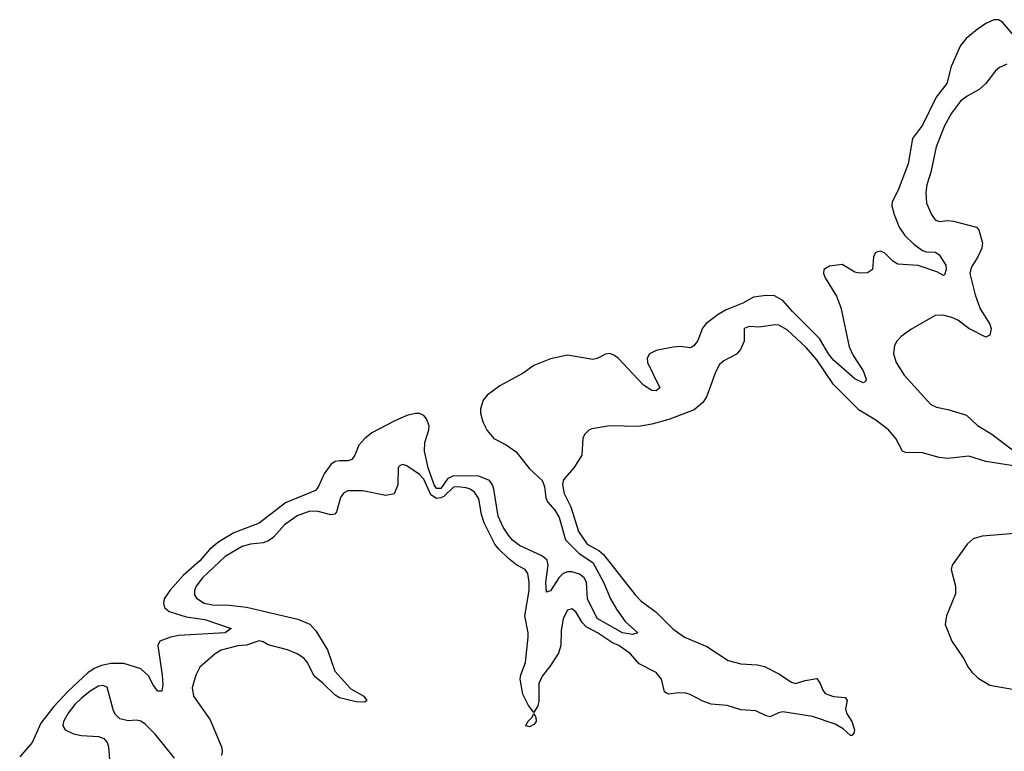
# Model space of a CAD drawing. Header units: inches. Extents: x 1384664 to 1536621, y 460766 to 646467.
# Tile 371 of 488: x 1413417 to 1418078, y 600569 to 604032. Entities that reach past the tile are written whole.
import ezdxf

# ---------------------------------------------------------------- set-up
doc = ezdxf.new("R2010")
doc.units = ezdxf.units.IN
doc.header["$MEASUREMENT"] = 0
doc.layers.add('B4610', color=7, linetype='Continuous')

msp = doc.modelspace()

# ---------------------------------------------------------------- linework, layer by layer
at = {"layer": 'B4610', "color": 5}
for points, elevation in [([(1418138.6, 603938.6), (1418070, 604019.4), (1418050, 604030.9), (1418028.3, 604031.7), (1417990, 604013.3), (1417950, 603984.5), (1417897.7, 603942.3), (1417870.1, 603909.9), (1417825.6, 603810), (1417805.8, 603730), (1417755.4, 603664.6), (1417690, 603532.6), (1417643.6, 603470), (1417623.2, 603350), (1417575.7, 603224.3), (1417547.5, 603170), (1417544.7, 603150), (1417555.8, 603110), (1417580.6, 603050), (1417606.7, 603010), (1417649.5, 602970), (1417690, 602940.1), (1417710, 602932.6), (1417751.4, 602931.4), (1417770, 602919.5), (1417800.3, 602870), (1417803.1, 602850), (1417795.1, 602824.9), (1417790, 602821.6), (1417758.1, 602838.1), (1417670, 602867.8), (1417573.9, 602873.9), (1417549.4, 602889.4), (1417510, 602928.5), (1417490, 602936.1), (1417468.5, 602930), (1417458.9, 602910), (1417454, 602850), (1417430, 602833.3), (1417390, 602832.1), (1417370, 602836.8), (1417310, 602872.8), (1417250, 602865.6), (1417223.8, 602850), (1417222.6, 602830), (1417229.1, 602810), (1417283.7, 602723.7), (1417304.6, 602670), (1417343, 602483), (1417362.6, 602442.6), (1417408.9, 602370), (1417423.8, 602330), (1417421, 602319), (1417410, 602312.3), (1417370, 602331.5), (1417270, 602419.5), (1417244.9, 602450), (1417203.4, 602523.4), (1417075.7, 602650), (1417030, 602701.9), (1416990, 602724.6), (1416950, 602726.9), (1416890, 602719), (1416840.2, 602690), (1416761.1, 602658.9), (1416723.1, 602636.9), (1416666.9, 602593.1), (1416648.4, 602571.6), (1416627.1, 602512.9), (1416610, 602489.8), (1416597.9, 602482.1), (1416590, 602478.2), (1416544.4, 602484.4), (1416510, 602482.1), (1416430, 602465.8), (1416397.5, 602450), (1416387.1, 602430), (1416388.9, 602410), (1416446.7, 602290), (1416430, 602274.7), (1416410, 602277.4), (1416370, 602301.2), (1416250, 602429.9), (1416230, 602444.5), (1416210, 602451.3), (1416190, 602448.2), (1416150, 602428.9), (1416130, 602424.1), (1416010, 602443.2), (1415930, 602426.3), (1415850, 602394.3), (1415800.7, 602359.3), (1415690, 602299), (1415630, 602254.3), (1415610, 602230.6), (1415597.7, 602190), (1415598.5, 602170), (1415608.8, 602128.8), (1415630, 602088), (1415661.2, 602050), (1415718.9, 602019), (1415766.3, 601986.3), (1415830, 601905.9), (1415890, 601850.1), (1415901.6, 601821.6), (1415908, 601768), (1415916.1, 601750), (1415950.1, 601710), (1415970, 601675), (1416001.1, 601570), (1416065.8, 601505.8), (1416130, 601463.4), (1416180.9, 601370), (1416212.9, 601290), (1416241.6, 601241.6), (1416283.6, 601183.6), (1416343, 601130), (1416317.4, 601122.6), (1416269.8, 601130), (1416150, 601197.4), (1416105.3, 601290), (1416099.7, 601370), (1416088.6, 601390), (1416066.7, 601406.7), (1416030, 601417.9), (1416010, 601418.5), (1415990, 601411.2), (1415969.2, 601390.8), (1415930, 601328.9), (1415910, 601322.9), (1415906.8, 601370), (1415917.9, 601450), (1415913, 601473), (1415892.4, 601492.4), (1415783, 601543), (1415748.9, 601568.9), (1415730, 601591.3), (1415705.6, 601630), (1415681.2, 601681.2), (1415660.8, 601810), (1415655.3, 601830), (1415640.4, 601850), (1415590, 601870.7), (1415470, 601873.5), (1415441.9, 601858.1), (1415410, 601813.2), (1415390, 601813.1), (1415378.3, 601830), (1415350.7, 601910), (1415332.9, 601990), (1415334.3, 602030), (1415353.6, 602090), (1415354.6, 602110), (1415342, 602142), (1415330, 602158.5), (1415310, 602167.9), (1415290, 602168.4), (1415250, 602158.5), (1415190, 602132.3), (1415083.6, 602076.4), (1415050.2, 602050), (1415021.9, 602018.1), (1415002.6, 601970), (1414989.4, 601950.6), (1414970, 601944.2), (1414930, 601944.4), (1414910, 601939.9), (1414890, 601927), (1414857.3, 601882.7), (1414830, 601819.1), (1414816.5, 601803.5), (1414675.3, 601744.7), (1414550, 601648.2), (1414430, 601602.3), (1414358.8, 601561.2), (1414315.8, 601524.2), (1414268.8, 601470), (1414190, 601400.4), (1414127.4, 601330), (1414100.7, 601290), (1414097.2, 601270), (1414102.6, 601250), (1414124.1, 601230), (1414205.5, 601205.5), (1414292.8, 601192.8), (1414417.3, 601150), (1414390, 601129.4), (1414170, 601117.5), (1414130.6, 601109.4), (1414080.3, 601090), (1414070.3, 601070), (1414091, 600929), (1414094.1, 600885.9), (1414090, 600854), (1414070, 600853.3), (1414050, 600881.3), (1414027, 600927), (1413990, 600958.7), (1413910, 600984.1), (1413850, 600985.4), (1413804.4, 600975.6), (1413770, 600960.7), (1413739.6, 600940.4), (1413646.2, 600853.8), (1413578.1, 600781.9), (1413517.4, 600702.6), (1413476.5, 600610), (1413416.7, 600543.3)], 660), ([(1418090, 603821.1), (1418055.2, 603804.8), (1418036.5, 603790), (1417990.3, 603730), (1417958.5, 603701.5), (1417902.2, 603670), (1417870, 603646.3), (1417827.6, 603590), (1417795, 603530), (1417755.3, 603430), (1417729.4, 603310), (1417711, 603250), (1417706.2, 603213.8), (1417710, 603164), (1417732.8, 603110), (1417750, 603084.9), (1417770, 603077.2), (1417810, 603080.8), (1417838, 603078), (1417945.5, 603050), (1417957.2, 603037.2), (1417974.2, 602974.2), (1417971.3, 602950), (1417953.2, 602910), (1417921.3, 602858.7), (1417914.3, 602830), (1417940.5, 602730), (1417963.3, 602663.3), (1418009.1, 602590), (1418014.9, 602570), (1418010, 602539), (1417990, 602529.6), (1417910, 602570.7), (1417857.2, 602610), (1417830, 602621.8), (1417786.5, 602633.5), (1417750, 602632.4), (1417634.7, 602565.3), (1417590, 602532), (1417569.1, 602510.9), (1417557.6, 602490), (1417554, 602450), (1417565.2, 602410), (1417603.8, 602350), (1417730, 602211), (1417757.4, 602197.4), (1417810, 602187.1), (1417899.5, 602159.5), (1417951.2, 602111.2), (1418018.7, 602070), (1418116.6, 601996.6)], 680), ([(1418170, 601911.8), (1417990, 601941.1), (1417910, 601965.8), (1417810, 601954.2), (1417770, 601960.2), (1417690, 601981.2), (1417610, 601983.6), (1417595.4, 601990), (1417564.3, 602050), (1417529.9, 602090), (1417470, 602136.6), (1417390, 602184.4), (1417270, 602305.8), (1417190, 602421.3), (1417140.6, 602480.6), (1417050, 602563.2), (1417010, 602586), (1416992.5, 602587.5), (1416916.3, 602576.3), (1416870, 602579.5), (1416846.8, 602570), (1416847, 602510), (1416828.8, 602470), (1416810, 602448.2), (1416750, 602417.3), (1416730, 602400.5), (1416710, 602363.6), (1416669.6, 602250.4), (1416650, 602220.4), (1416610, 602185.8), (1416490, 602139.8), (1416410, 602117.7), (1416346.3, 602106.3), (1416210, 602109.3), (1416125.2, 602094.8), (1416110.7, 602089.3), (1416090, 602068), (1416082.8, 602050), (1416077.3, 601970), (1416040.3, 601910), (1415997.9, 601862.1), (1415990.2, 601850), (1415986.7, 601830), (1415994.5, 601790), (1416025.8, 601725.8), (1416062.4, 601610), (1416102.7, 601550), (1416158.9, 601518.9), (1416181, 601501), (1416330, 601310.1), (1416358.9, 601278.9), (1416428.7, 601228.7), (1416508.5, 601148.5), (1416564.2, 601110), (1416670, 601065.6), (1416770, 600999.2), (1416830, 600983.2), (1416910, 600977.7), (1416942.8, 600970), (1417010, 600936), (1417070, 600896.9), (1417090, 600890.3), (1417135.7, 600904.3), (1417190, 600913.4), (1417206.7, 600890), (1417218.3, 600858.3), (1417230, 600842.3), (1417270, 600828.1), (1417323.8, 600823.8), (1417334.4, 600810), (1417326.7, 600770), (1417330.3, 600750), (1417355.3, 600710), (1417368.4, 600670), (1417365.5, 600654.5), (1417355.5, 600644.5), (1417350, 600643.7), (1417315, 600675), (1417277.5, 600697.5), (1417170, 600733.4), (1417030, 600756.4), (1417008.1, 600751.9), (1416970, 600732.3), (1416950, 600736.2), (1416901, 600761), (1416830, 600766), (1416765.9, 600785.9), (1416690, 600791.4), (1416650, 600806.3), (1416590, 600838.5), (1416570, 600843.6), (1416534.9, 600845.1), (1416490, 600839.3), (1416482.4, 600842.4), (1416469.8, 600850), (1416454.3, 600910), (1416430, 600942.2), (1416350, 600982.7), (1416308.1, 601030), (1416252.4, 601070), (1416222.8, 601082.8), (1416151.5, 601130), (1416098.2, 601158.2), (1416079.1, 601179.1), (1416050, 601229.8), (1416030, 601243.5), (1416010, 601236.9), (1415990, 601198), (1415980.2, 601139.8), (1415978.5, 601070), (1415966.8, 601033.2), (1415926.4, 600970), (1415890, 600924.7), (1415873.8, 600890), (1415874.2, 600805.8), (1415870, 600783.7), (1415850, 600752.3), (1415825.4, 600785.4), (1415798.8, 600838.8), (1415786, 600910), (1415788.7, 600931.3), (1415810.5, 600990), (1415823.4, 601110), (1415823.6, 601130), (1415808.7, 601210), (1415828.1, 601330), (1415829, 601369), (1415822, 601410), (1415808.9, 601428.9), (1415770, 601449.8), (1415730, 601481), (1415685.1, 601525.1), (1415666.2, 601550), (1415616, 601650), (1415603.2, 601690), (1415590, 601764.7), (1415570, 601795), (1415550, 601809.1), (1415530, 601815.3), (1415490, 601821.1), (1415470, 601818.9), (1415424.6, 601775.4), (1415410, 601768.1), (1415390, 601765.8), (1415362.5, 601782.5), (1415330, 601857), (1415310, 601879.8), (1415250, 601919.5), (1415230, 601926), (1415218, 601922), (1415208.5, 601911.5), (1415207.2, 601830), (1415190, 601788), (1415150, 601780.4), (1415041.3, 601801.3), (1414970, 601802.3), (1414949.6, 601790.4), (1414935.4, 601770), (1414917, 601703), (1414908.6, 601691.4), (1414890, 601688.2), (1414830, 601704.3), (1414790, 601705.4), (1414730, 601682.8), (1414670, 601640.5), (1414617.9, 601582.1), (1414595.2, 601564.8), (1414570, 601556.2), (1414510, 601549.1), (1414470, 601538.5), (1414388.7, 601491.3), (1414281.7, 601390), (1414251.4, 601350), (1414244.4, 601330), (1414245, 601310), (1414254.2, 601294.2), (1414290.4, 601270), (1414330, 601262.9), (1414410, 601261.3), (1414490, 601251.7), (1414733.8, 601193.8), (1414790, 601170.9), (1414819.3, 601139.3), (1414874.4, 601050), (1414908.4, 600948.4), (1414984.8, 600864.8), (1415046.4, 600830), (1415059.5, 600810), (1415050, 600802), (1415010, 600803.5), (1414930, 600821.7), (1414910, 600834), (1414851.6, 600891.6), (1414810, 600925.2), (1414779.1, 600990), (1414761.9, 601010), (1414730.4, 601030.4), (1414684.4, 601050), (1414593, 601073), (1414570, 601086.9), (1414550, 601091.9), (1414490, 601071.3), (1414450, 601067.9), (1414370, 601048.2), (1414341.5, 601030), (1414270, 600967.8), (1414250.2, 600930), (1414233.8, 600870), (1414239.3, 600830), (1414317.9, 600717.9), (1414372.2, 600590), (1414375.8, 600570), (1414372.8, 600550)], 680), ([(1418184.9, 601604.9), (1417973.3, 601586.7), (1417930, 601575.1), (1417901.6, 601550), (1417830.5, 601450), (1417826, 601430), (1417846.3, 601350), (1417846, 601314), (1417804.2, 601210), (1417797.7, 601170), (1417830, 601090.4), (1417886.4, 601006.4), (1417906.9, 600966.9), (1417923.7, 600943.7), (1417954.6, 600914.6), (1418010, 600882.6), (1418170, 600853.7)], 720), ([(1414150, 600536.7), (1414058.5, 600650), (1414010, 600697.8), (1413990, 600712.3), (1413970, 600716.9), (1413930, 600712.8), (1413890, 600723), (1413870, 600743.6), (1413861.3, 600761.3), (1413830, 600872.4), (1413810, 600881.2), (1413790, 600877.4), (1413750, 600853.1), (1413710, 600820.7), (1413677.4, 600790), (1413645.7, 600750), (1413623.5, 600710), (1413621.1, 600690), (1413632.2, 600670), (1413672.1, 600652.1), (1413710, 600643.7), (1413790, 600639), (1413815.5, 600630), (1413831.2, 600611.2), (1413836.5, 600590), (1413841.1, 600530)], 680)]:
    msp.add_lwpolyline(points, dxfattribs=dict(at, elevation=elevation))
at = {"layer": 'B4610', "color": 5, "elevation": 680}
msp.add_lwpolyline([(1415830, 600685.4), (1415812, 600690), (1415821.6, 600710), (1415842, 600730), (1415850, 600747.3), (1415859.5, 600730), (1415861.3, 600710), (1415850, 600695.4)], close=True, dxfattribs=at)

doc.saveas('drawing.dxf')
